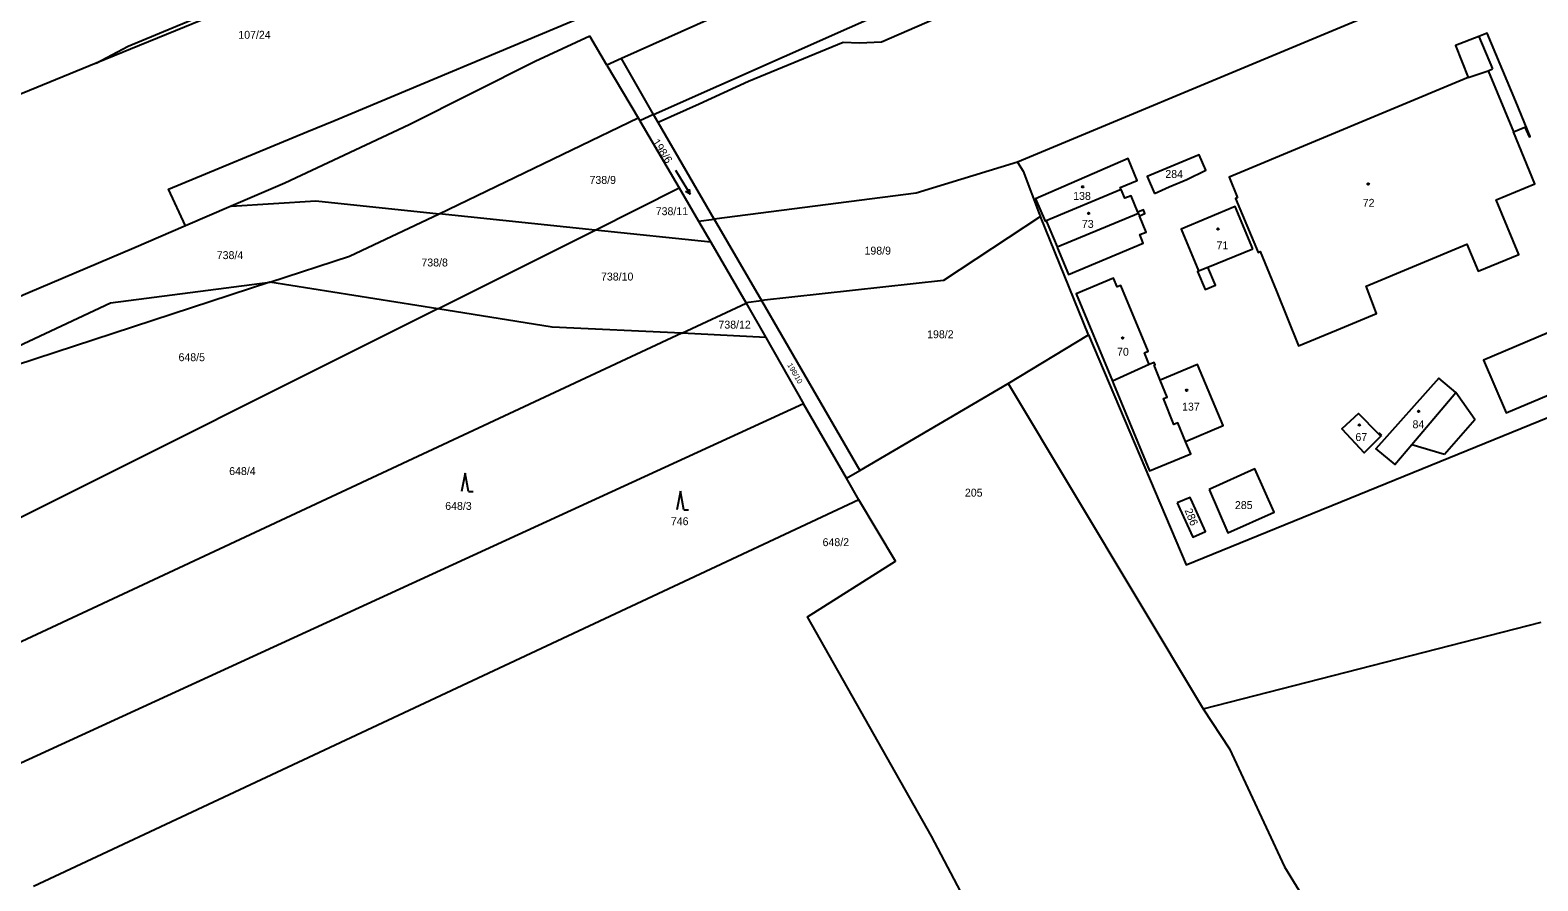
# Model space of a CAD drawing. Extents: x -670359 to -660124, y -978807 to -970072.
# Drawn here: x -662894.1 to -662570, y -972067 to -971884.3 of the extents above; entities that cross this region are included whole.
import ezdxf

# ---------------------------------------------------------------- set-up
doc = ezdxf.new("R2010")
doc.units = 0
for name, color, linetype in [('Hranice kat_území', 7, 'Continuous'), ('Hranice parcel', 7, 'Continuous'), ('Parcelní čísla', 7, 'Continuous'), ('Vnitřní kresba', 7, 'Continuous'), ('Značky budov', 7, 'Continuous'), ('Značky kultur', 7, 'Continuous')]:
    doc.layers.add(name, color=color, linetype=linetype)

# ---------------------------------------------------------------- blocks, each defined once
blk = doc.blocks.new('4.02')
at = {"layer": 'Značky budov'}
blk.add_circle((-0.01, 0), 0.175, dxfattribs=at)
blk = doc.blocks.new('8.02_14')
at = {"layer": 'Značky kultur'}
for p, q in [((-1.54, 2.55), (1.55, -2.59)), ((1.55, -2.59), (0.61, -2.01)), ((1.55, -2.59), (1.47, -1.49))]:
    blk.add_line(p, q, dxfattribs=at)
blk = doc.blocks.new('3.08')
at = {"layer": 'Značky kultur'}
for p, q in [((0, 4), (-0.75, 0)), ((0.75, 0), (0, 4)), ((0.75, 0), (1.75, 0))]:
    blk.add_line(p, q, dxfattribs=at)

msp = doc.modelspace()

# ---------------------------------------------------------------- linework, layer by layer
at = {"layer": 'Hranice kat_území'}
for p, q in [((-662770.11, -971891.77), (-662773.75, -971885.58)), ((-662770.11, -971891.77), (-662773.75, -971885.58)), ((-662770.11, -971891.77), (-662763.42, -971903.12)), ((-662770.11, -971891.77), (-662763.42, -971903.12)), ((-662763.42, -971903.12), (-662763.02, -971903.8)), ((-662763.42, -971903.12), (-662763.02, -971903.8)), ((-662763.02, -971903.8), (-662754.57, -971918.19)), ((-662763.02, -971903.8), (-662754.57, -971918.19)), ((-662754.57, -971918.19), (-662750.4, -971925.34)), ((-662754.57, -971918.19), (-662750.4, -971925.34)), ((-662860.66, -971926.35), (-662871.75, -971931.15)), ((-662750.4, -971925.34), (-662747.79, -971929.8)), ((-662750.4, -971925.34), (-662747.79, -971929.8)), ((-662871.75, -971931.15), (-662894.55, -971940.8)), ((-662747.79, -971929.8), (-662740.27, -971942.76)), ((-662747.79, -971929.8), (-662740.27, -971942.76)), ((-662740.27, -971942.76), (-662740.18, -971942.92)), ((-662740.27, -971942.76), (-662740.18, -971942.92)), ((-662740.18, -971942.92), (-662735.96, -971950.33)), ((-662740.18, -971942.92), (-662735.96, -971950.33)), ((-662735.96, -971950.33), (-662727.84, -971964.58)), ((-662735.96, -971950.33), (-662727.84, -971964.58)), ((-662718.62, -971980.55), (-662727.84, -971964.58)), ((-662718.62, -971980.55), (-662727.84, -971964.58)), ((-662715.93, -971985.21), (-662718.62, -971980.55)), ((-662715.93, -971985.21), (-662718.62, -971980.55))]:
    msp.add_line(p, q, dxfattribs=at)
for points in [[(-662773.75, -971885.58), (-662785.55, -971891), (-662812.59, -971904.64), (-662839.35, -971917.16)], [(-662773.75, -971885.58), (-662785.55, -971891), (-662812.59, -971904.64), (-662839.35, -971917.16)], [(-662839.35, -971917.16), (-662850.85, -971922.11), (-662860.66, -971926.35)], [(-662839.35, -971917.16), (-662850.85, -971922.11), (-662860.66, -971926.35)], [(-662860.66, -971926.35), (-662871.75, -971931.15), (-662894.55, -971940.8), (-662927.11, -971954.84), (-662964.96, -971971.39)], [(-662697.72, -972113.09), (-662699.88, -972108.24), (-662679.41, -972097.11), (-662700.36, -972057.45), (-662727, -972010.3), (-662708.05, -971998.38), (-662715.93, -971985.21)], [(-662697.72, -972113.09), (-662699.88, -972108.24), (-662679.41, -972097.11), (-662700.36, -972057.45), (-662727, -972010.3), (-662708.05, -971998.38), (-662715.93, -971985.21)]]:
    msp.add_lwpolyline(points, dxfattribs=at)
at = {"layer": 'Hranice parcel'}
for p, q in [((-662879.87, -971891.39), (-662902.96, -971900.83)), ((-662750.27, -971900.21), (-662759.08, -971904.12)), ((-662806.17, -971923.72), (-662763.42, -971903.12)), ((-662760.09, -971902.38), (-662763.02, -971903.8)), ((-662759.08, -971904.12), (-662760.09, -971902.38)), ((-662747.03, -971924.9), (-662759.08, -971904.12)), ((-662772.61, -971927.22), (-662754.57, -971918.19)), ((-662659.59, -971918.55), (-662675.69, -971925.23)), ((-662772.61, -971927.22), (-662806.17, -971923.72)), ((-662750.4, -971925.34), (-662747.03, -971924.9)), ((-662677.13, -971923.9), (-662676.95, -971924.35)), ((-662666.58, -971949.77), (-662676.95, -971924.35)), ((-662806.42, -971944.13), (-662772.61, -971927.22)), ((-662747.79, -971929.8), (-662772.61, -971927.22)), ((-662842.55, -971938.45), (-662924.88, -971965.34)), ((-662806.42, -971944.13), (-662842.55, -971938.45)), ((-662740.27, -971942.76), (-662736.9, -971942.39)), ((-662736.9, -971942.39), (-662715.75, -971978.88)), ((-662806.42, -971944.13), (-662949.92, -972015.92)), ((-662753.99, -971949.37), (-662740.18, -971942.92)), ((-662753.99, -971949.37), (-662943.3, -972037.8)), ((-662735.96, -971950.33), (-662753.99, -971949.37)), ((-662683.84, -971960.18), (-662666.58, -971949.77)), ((-662715.75, -971978.88), (-662683.84, -971960.18)), ((-662683.84, -971960.18), (-662641.96, -972030.1)), ((-662727.84, -971964.58), (-662937.8, -972060.88)), ((-662718.62, -971980.55), (-662715.75, -971978.88)), ((-662715.93, -971985.21), (-662893.37, -972068.28)), ((-662641.96, -972030.1), (-662569.34, -972011.5))]:
    msp.add_line(p, q, dxfattribs=at)
for points in [[(-662860.66, -971926.35), (-662864.32, -971918.44), (-662834.63, -971906.15), (-662828.79, -971903.73), (-662774.7, -971881.13), (-662723.53, -971859.91), (-662689.62, -971845.75), (-662542.71, -971784.61), (-662517.69, -971774.06), (-662501.86, -971766.48), (-662495.77, -971763.1), (-662471.66, -971748.06), (-662469.47, -971746.79), (-662464.39, -971755.24)], [(-662482.03, -971760.56), (-662486.81, -971763.03), (-662513.52, -971776.85), (-662632.78, -971830.33), (-662766.98, -971890.36), (-662770.11, -971891.77)], [(-662445.57, -971763.36), (-662447.56, -971764.63), (-662448.73, -971765.16), (-662451.74, -971766.16), (-662459.06, -971772.67), (-662461.99, -971774.91), (-662466.18, -971777.82), (-662470.5, -971780.52), (-662474.95, -971782.99), (-662479.49, -971785.28), (-662483.2, -971786.95), (-662490.99, -971790.25), (-662576.73, -971826.26), (-662630.79, -971849.28), (-662686.25, -971873.16), (-662692.07, -971878.64), (-662711.09, -971886.83), (-662715.79, -971887.07), (-662719.3, -971886.96), (-662739.68, -971895.32), (-662750.27, -971900.21)], [(-662760.09, -971902.38), (-662634.34, -971846.51), (-662509.86, -971791.04), (-662501.94, -971782.37)], [(-662443.03, -971813.26), (-662558.75, -971861.31), (-662681.84, -971912.67)], [(-662814.56, -971863.04), (-662813.98, -971864.44), (-662879.87, -971891.39)], [(-662879.87, -971891.39), (-662872.99, -971887.75), (-662815.81, -971863.95), (-662814.89, -971863.16), (-662814.56, -971863.04)], [(-662634.55, -971920.28), (-662634.98, -971920.46), (-662630.16, -971932.04), (-662629.73, -971931.86), (-662626.18, -971940.39), (-662621.46, -971952.13), (-662613.29, -971948.71), (-662604.74, -971945.13), (-662606.96, -971939.28), (-662585.27, -971930.27), (-662582.88, -971936.09), (-662574.11, -971932.49), (-662578.98, -971920.76), (-662570.71, -971917.31), (-662575.29, -971906.16), (-662572.8, -971905.13), (-662571.92, -971907.22), (-662571.68, -971907.13), (-662574.79, -971899.6), (-662580.91, -971884.9), (-662582.74, -971885.62), (-662587.72, -971887.59), (-662584.99, -971894.47), (-662636.38, -971915.9), (-662634.55, -971920.28)], [(-662681.84, -971912.67), (-662703.61, -971919.29), (-662747.03, -971924.9)], [(-662681.84, -971912.67), (-662680.62, -971914.6), (-662677.13, -971923.9)], [(-662659.59, -971918.55), (-662659.78, -971918.08), (-662656.12, -971916.58), (-662658.08, -971911.88), (-662677.97, -971920.55), (-662675.93, -971925.33), (-662675.69, -971925.23)], [(-662652.41, -971919.4), (-662649.25, -971917.94), (-662645.49, -971916.35), (-662641.42, -971914.39), (-662642.85, -971911.06), (-662654.02, -971915.7), (-662652.41, -971919.4)], [(-662675.69, -971925.23), (-662673.36, -971930.84), (-662673.25, -971931.12), (-662670.91, -971936.75), (-662654.82, -971930.07), (-662655.59, -971928.22), (-662654.19, -971927.65), (-662655.66, -971924.14), (-662654.51, -971923.66), (-662654.81, -971922.92), (-662655.97, -971923.4), (-662657.45, -971919.85), (-662658.82, -971920.41), (-662659.59, -971918.55)], [(-662631.31, -971931.24), (-662635.1, -971922.18), (-662646.7, -971927.02), (-662642.94, -971936.02)], [(-662842.55, -971938.45), (-662825.39, -971932.85), (-662806.17, -971923.72)], [(-662676.95, -971924.35), (-662697.75, -971938.04), (-662736.9, -971942.39)], [(-662642.94, -971936.02), (-662643.17, -971936.12), (-662641.55, -971940), (-662639.31, -971939.06), (-662640.93, -971935.18), (-662631.31, -971931.24)], [(-662651.2, -971959.45), (-662652.38, -971956.6), (-662652.5, -971956.3), (-662652.28, -971956.21), (-662652.5, -971955.67), (-662653.56, -971956.11), (-662654.59, -971953.58), (-662653.77, -971953.24), (-662659.63, -971939.12), (-662660.46, -971939.46), (-662661.24, -971937.58), (-662669.23, -971940.9), (-662661.47, -971959.66), (-662661.22, -971960.28), (-662653.49, -971978.97), (-662644.62, -971975.29), (-662645.72, -971972.63)], [(-662753.99, -971949.37), (-662781.87, -971948.12), (-662806.42, -971944.13)], [(-662548.97, -971954.72), (-662553.87, -971943.38), (-662581.72, -971955.16), (-662576.85, -971966.47), (-662548.97, -971954.72)], [(-662666.58, -971949.77), (-662645.63, -971999.15), (-662523.03, -971949.22)], [(-662645.72, -971972.63), (-662637.65, -971969.25), (-662643.18, -971956.08), (-662651.2, -971959.45)], [(-662645.72, -971972.63), (-662647.38, -971968.64), (-662648.23, -971968.99), (-662650.5, -971963.44), (-662649.68, -971963.1), (-662651.2, -971959.45)], [(-662590.1, -971975.37), (-662583.58, -971967.9), (-662587.68, -971962.14), (-662591.28, -971959.07), (-662604.83, -971974.26), (-662600.79, -971977.63), (-662597.14, -971973.32), (-662590.1, -971975.37)], [(-662603.57, -971971.34), (-662604.05, -971970.85), (-662604.24, -971971.04), (-662608.6, -971966.62), (-662612.15, -971969.95), (-662607.35, -971975.07), (-662603.76, -971971.52), (-662603.57, -971971.34)], [(-662640.7, -971982.94), (-662636.63, -971992.28), (-662626.67, -971987.83), (-662630.82, -971978.5), (-662640.7, -971982.94)], [(-662647.52, -971985.86), (-662646.99, -971987.1), (-662644.17, -971993.21), (-662641.47, -971991.97), (-662644.25, -971985.79), (-662644.74, -971984.69), (-662647.52, -971985.86)], [(-662641.96, -972030.1), (-662636.3, -972038.71), (-662624.46, -972064.03), (-662610.76, -972086.32), (-662586.94, -972130.9), (-662563.51, -972174.19), (-662553.88, -972190.22)]]:
    msp.add_lwpolyline(points, dxfattribs=at)
at = {"layer": 'Vnitřní kresba'}
for p, q in [((-662582.74, -971885.62), (-662579.74, -971892.6)), ((-662760.09, -971902.38), (-662766.98, -971890.36)), ((-662584.99, -971894.47), (-662580.69, -971893.01)), ((-662580.69, -971893.01), (-662579.74, -971892.6)), ((-662580.69, -971893.01), (-662575.29, -971906.16)), ((-662850.85, -971922.11), (-662832.65, -971920.92)), ((-662832.65, -971920.92), (-662806.17, -971923.72)), ((-662747.03, -971924.9), (-662736.9, -971942.39)), ((-662673.36, -971930.84), (-662655.87, -971923.63)), ((-662655.97, -971923.4), (-662655.87, -971923.63)), ((-662655.87, -971923.63), (-662655.76, -971923.91)), ((-662655.76, -971923.91), (-662655.66, -971924.14)), ((-662642.94, -971936.02), (-662640.93, -971935.18)), ((-662876.76, -971942.84), (-662842.55, -971938.45)), ((-662924.88, -971965.34), (-662876.76, -971942.84)), ((-662653.56, -971956.11), (-662661.47, -971959.66)), ((-662597.14, -971973.32), (-662587.68, -971962.14)), ((-662603.76, -971971.52), (-662604.24, -971971.04))]:
    msp.add_line(p, q, dxfattribs=at)

# ---------------------------------------------------------------- block references
at = {"layer": 'Značky budov'}
for p in [(-662667.84, -971917.94), (-662606.47, -971917.35), (-662666.57, -971923.63), (-662638.76, -971927), (-662659.25, -971950.44), (-662645.51, -971961.64), (-662595.65, -971966.16), (-662608.37, -971969.1)]:
    msp.add_blockref('4.02', p, dxfattribs=at)
at = {"layer": 'Značky kultur'}
for name, p in [('8.02_14', (-662753.79, -971916.94)), ('3.08', (-662800.58, -971983.43)), ('3.08', (-662754.29, -971987.33))]:
    msp.add_blockref(name, p, dxfattribs=at)

# ---------------------------------------------------------------- texts
at = {"layer": 'Parcelní čísla'}
for s, p in [('107/24', (-662849.32, -971886.13)), ('738/9', (-662773.84, -971917.31)), ('284', (-662650.09, -971916.04)), ('138', (-662669.89, -971920.75)), ('738/11', (-662759.61, -971924.03)), ('72', (-662607.66, -971922.23)), ('73', (-662668.02, -971926.76)), ('71', (-662639.08, -971931.36)), ('738/4', (-662853.95, -971933.47)), ('198/9', (-662714.74, -971932.5)), ('738/8', (-662809.97, -971935.05)), ('738/10', (-662771.37, -971938.07)), ('738/12', (-662746.13, -971948.4)), ('198/2', (-662701.28, -971950.47)), ('648/5', (-662862.17, -971955.4)), ('70', (-662660.46, -971954.23)), ('137', (-662646.49, -971966.02)), ('84', (-662596.96, -971969.81)), ('67', (-662609.23, -971972.54)), ('648/4', (-662851.28, -971979.86)), ('205', (-662693.16, -971984.5)), ('648/3', (-662804.85, -971987.35)), ('285', (-662635.13, -971987.17)), ('746', (-662756.36, -971990.64)), ('648/2', (-662723.75, -971995.14))]:
    msp.add_text(s, height=1.7, dxfattribs=at).set_placement(p)
for s, height, rotation, p in [('198/6', 1.7, 303, (-662760.44, -971908.33)), ('198/10', 1.14, 300, (-662731.37, -971956.22)), ('286', 1.7, 292, (-662645.99, -971987.43))]:
    msp.add_text(s, height=height, rotation=rotation, dxfattribs=at).set_placement(p)

doc.saveas('drawing.dxf')
